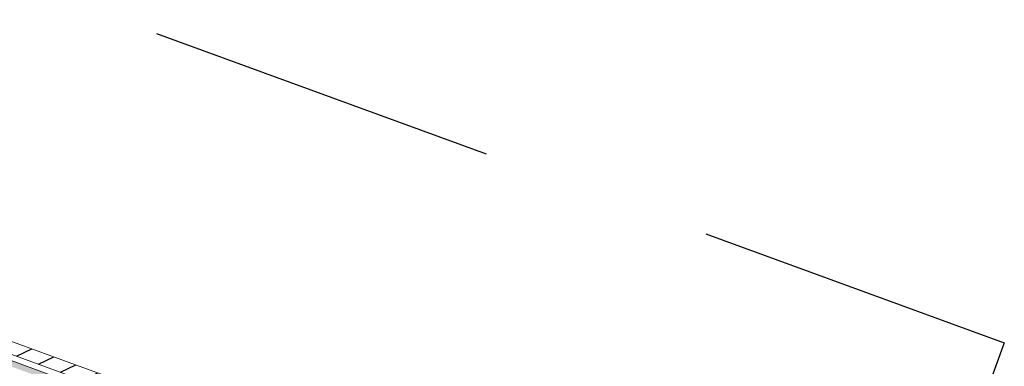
# Model space of a CAD drawing. Header units: millimetres. Extents: x 112481703 to 112588235, y 1264638581 to 1264713486.
# Tile 475 of 487: x 112586453 to 112588235, y 1264691239 to 1264691866. Entities that reach past the tile are written whole.
import ezdxf

# ---------------------------------------------------------------- set-up
doc = ezdxf.new("R2010")
doc.units = ezdxf.units.MM
doc.header["$LTSCALE"] = 0.5
doc.header["$MEASUREMENT"] = 0
doc.linetypes.add('Lang stiplet', pattern=[2116.666603, 1269.999981, -846.666622])
doc.linetypes.add('PLINE', pattern=[0])
doc.layers.add('235- Utvendig kledning og overflate', color=7, linetype='Continuous', lineweight=0)
doc.layers.add('266- Himling og innvendig overflate#1', color=7, linetype='Continuous')
doc.layers.add('Yttervegger.A225 (Skravur)', color=7, linetype='Continuous')

msp = doc.modelspace()

# ---------------------------------------------------------------- hatches: boundary and pattern name
at = {"layer": 'Yttervegger.A225 (Skravur)', "linetype": 'Continuous'}
h = msp.add_hatch(dxfattribs=at)
h.set_pattern_fill('Skrålinjer_1', color=256, style=0, pattern_type=2)
h.set_pattern_definition([(204.95599, (112557650, 1264717795), (-12.65766, 27.198964), [])])
h.paths.add_polyline_path([(112583059.3, 1264692493.7), (112587579.7, 1264690844.5), (112587587.2, 1264690865.1), (112583066.9, 1264692514.3)])
h = msp.add_hatch(dxfattribs=at)
h.set_pattern_fill('Prikker_tett', color=256, style=0, pattern_type=2)
h.set_pattern_definition([(249.956, (112557650, 1264717795), (-81.357, 29.68231), [0, -50]), (249.956, (112557682.11, 1264717756.67), (-81.357, 29.68231), [0, -50])])
h.paths.add_polyline_path([(112583075.3, 1264692476.1), (112583071.9, 1264692466.7), (112587552.7, 1264690831.9), (112587556.2, 1264690841.3)])

# ---------------------------------------------------------------- linework, layer by layer
at = {"layer": '235- Utvendig kledning og overflate', "linetype": 'PLINE'}
for p, q in [((112587569.3, 1264690848.2), (112583069.7, 1264692489.9)), ((112587556.2, 1264690841.3), (112583075.3, 1264692476.1))]:
    msp.add_line(p, q, dxfattribs=at)
at = {"layer": '235- Utvendig kledning og overflate', "linetype": 'PLINE', "flags": 128}
msp.add_lwpolyline([(112587607.9, 1264690857.6), (112583066.9, 1264692514.3)], dxfattribs=at)
at = {"layer": '266- Himling og innvendig overflate#1', "linetype": 'Lang stiplet'}
msp.add_lwpolyline([(112588235.4, 1264691281.6), (112578984.8, 1264665926.4), (112562432.1, 1264671965.5), (112565811.5, 1264681228.3), (112572876, 1264678650.9), (112578747.2, 1264694743.3)], close=True, dxfattribs=at)

doc.saveas('drawing.dxf')
